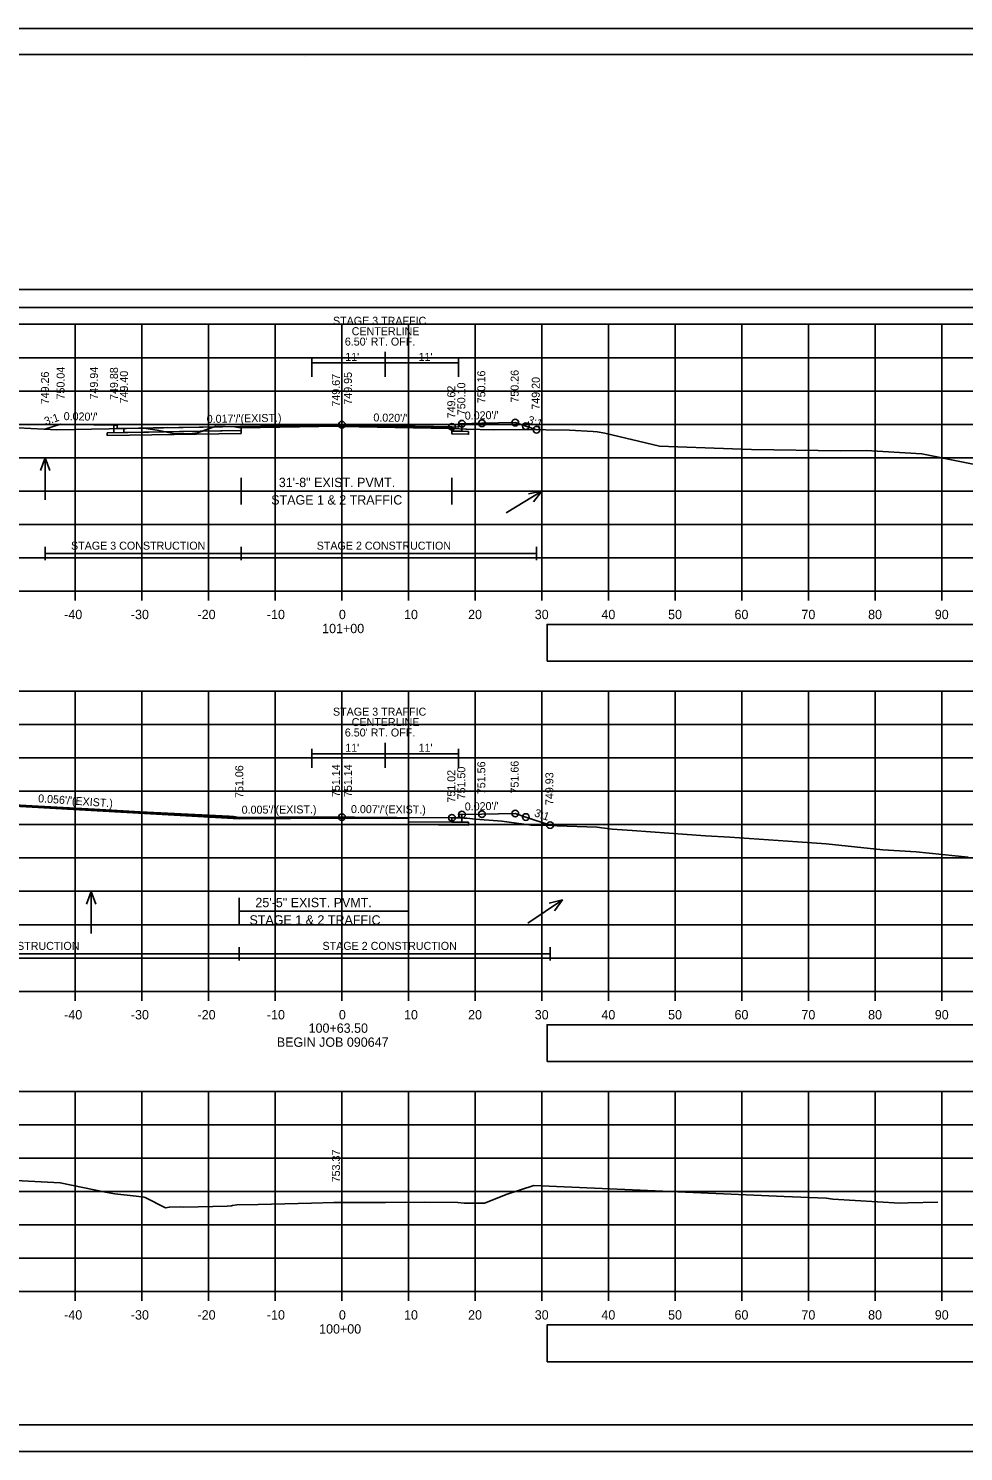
# Model space of a CAD drawing. Extents: x 1202951 to 1376887, y 378065 to 728038.
# Drawn here: x 1376537.6 to 1376677.9, y 378194.5 to 378407.8 of the extents above; entities that cross this region are included whole.
import ezdxf

# ---------------------------------------------------------------- set-up
doc = ezdxf.new("R2010")
doc.units = 0
for name, color, linetype in [('Default', 7, 'Continuous'), ('R_Alt Surface', 7, 'Continuous'), ('R_Axis', 7, 'Continuous'), ('R_Axis Annot', 7, 'Continuous'), ('R_Border', 7, 'Continuous'), ('R_Dimension', 7, 'Continuous'), ('R_Exist Surface', 7, 'Continuous'), ('R_Fin Surface', 7, 'Continuous'), ('R_Grid', 7, 'Continuous'), ('R_MOT', 7, 'Continuous'), ('R_No Plot', 7, 'Continuous'), ('R_Proposed Const Limits', 7, 'Continuous'), ('R_Water Annot', 7, 'Continuous'), ('R_Xsect Elev', 7, 'Continuous'), ('R_Xsect Slope', 7, 'Continuous')]:
    doc.layers.add(name, color=color, linetype=linetype)

msp = doc.modelspace()

# ---------------------------------------------------------------- linework, layer by layer
at = {"layer": 'Default'}
for points in [[(1376550.47, 378348.36), (1376550.96, 378348.36), (1376550.97, 378347.86), (1376551.97, 378347.88), (1376551.97, 378347.25), (1376550.47, 378347.23)], [(1376602.67, 378348.58), (1376602.18, 378348.58), (1376602.17, 378348.08), (1376601.17, 378348.1), (1376601.17, 378347.47), (1376602.67, 378347.44)], [(1376602.67, 378289.98), (1376602.18, 378289.98), (1376602.17, 378289.48), (1376601.17, 378289.5), (1376601.17, 378288.85), (1376602.67, 378288.84)]]:
    msp.add_lwpolyline(points, close=True, dxfattribs=at)
at = {"layer": 'R_Alt Surface'}
for p, q in [((1376551.97, 378347.88), (1376558.55, 378347.99)), ((1376549.47, 378347.21), (1376569.53, 378347.55)), ((1376569.53, 378347.55), (1376549.47, 378347.21)), ((1376594.67, 378288.92), (1376603.67, 378288.83))]:
    msp.add_line(p, q, dxfattribs=at)
for points in [[(1376434.67, 378365.98), (1376710.2, 378365.98), (1376710.2, 378368.68), (1376434.67, 378368.68)], [(1376551.97, 378347.88), (1376551.97, 378347.25), (1376569.53, 378347.55), (1376569.53, 378348.01), (1376584.67, 378348.26), (1376601.17, 378347.93), (1376601.17, 378347.47), (1376601.17, 378347.47), (1376601.17, 378348.1), (1376601.17, 378348.1), (1376584.67, 378348.43), (1376551.97, 378347.88)], [(1376557.18, 378347.34), (1376555.68, 378347.32), (1376549.47, 378347.21), (1376549.47, 378346.79), (1376569.53, 378347.13), (1376569.53, 378347.55)], [(1376603.67, 378347.42), (1376602.67, 378347.44), (1376601.17, 378347.47), (1376601.17, 378347.47), (1376601.17, 378347.05), (1376603.67, 378347)], [(1376615.43, 378312.96), (1376726.14, 378312.96), (1376726.14, 378318.48), (1376615.43, 378318.48)], [(1376603.67, 378288.83), (1376602.67, 378288.84), (1376601.17, 378288.85), (1376594.67, 378288.92), (1376594.67, 378288.5), (1376603.67, 378288.41)], [(1376615.43, 378252.96), (1376726.14, 378252.96), (1376726.14, 378258.48), (1376615.43, 378258.48)], [(1376615.43, 378207.96), (1376726.14, 378207.96), (1376726.14, 378213.48), (1376615.43, 378213.48)]]:
    msp.add_lwpolyline(points, close=True, dxfattribs=at)
for points in [[(1376569.23, 378289.37), (1376527.49, 378291.7), (1376502.67, 378292.7)], [(1376569.23, 378289.37), (1376569.23, 378289.37), (1376584.67, 378289.45), (1376594.67, 378289.38), (1376594.67, 378288.92), (1376601.17, 378288.85), (1376601.17, 378289.5), (1376601.17, 378289.5), (1376584.67, 378289.61), (1376569.23, 378289.54)]]:
    msp.add_lwpolyline(points, dxfattribs=at)
at = {"layer": 'R_Axis'}
for p, q in [((1376434.67, 378323.48), (1376734.67, 378323.48)), ((1376544.67, 378322.08), (1376544.67, 378323.48)), ((1376554.67, 378322.08), (1376554.67, 378323.48)), ((1376564.67, 378322.08), (1376564.67, 378323.48)), ((1376574.67, 378322.08), (1376574.67, 378323.48)), ((1376584.67, 378322.08), (1376584.67, 378323.48)), ((1376584.67, 378322.08), (1376584.67, 378323.48)), ((1376594.67, 378322.08), (1376594.67, 378323.48)), ((1376604.67, 378322.08), (1376604.67, 378323.48)), ((1376614.67, 378322.08), (1376614.67, 378323.48)), ((1376624.67, 378322.08), (1376624.67, 378323.48)), ((1376634.67, 378322.08), (1376634.67, 378323.48)), ((1376644.67, 378322.08), (1376644.67, 378323.48)), ((1376654.67, 378322.08), (1376654.67, 378323.48)), ((1376664.67, 378322.08), (1376664.67, 378323.48)), ((1376674.67, 378322.08), (1376674.67, 378323.48)), ((1376434.67, 378263.48), (1376734.67, 378263.48)), ((1376544.67, 378262.08), (1376544.67, 378263.48)), ((1376554.67, 378262.08), (1376554.67, 378263.48)), ((1376564.67, 378262.08), (1376564.67, 378263.48)), ((1376574.67, 378262.08), (1376574.67, 378263.48)), ((1376584.67, 378262.08), (1376584.67, 378263.48)), ((1376584.67, 378262.08), (1376584.67, 378263.48)), ((1376594.67, 378262.08), (1376594.67, 378263.48)), ((1376604.67, 378262.08), (1376604.67, 378263.48)), ((1376614.67, 378262.08), (1376614.67, 378263.48)), ((1376624.67, 378262.08), (1376624.67, 378263.48)), ((1376634.67, 378262.08), (1376634.67, 378263.48)), ((1376644.67, 378262.08), (1376644.67, 378263.48)), ((1376654.67, 378262.08), (1376654.67, 378263.48)), ((1376664.67, 378262.08), (1376664.67, 378263.48)), ((1376674.67, 378262.08), (1376674.67, 378263.48)), ((1376434.67, 378218.48), (1376734.67, 378218.48)), ((1376544.67, 378217.08), (1376544.67, 378218.48)), ((1376554.67, 378217.08), (1376554.67, 378218.48)), ((1376564.67, 378217.08), (1376564.67, 378218.48)), ((1376574.67, 378217.08), (1376574.67, 378218.48)), ((1376584.67, 378217.08), (1376584.67, 378218.48)), ((1376594.67, 378217.08), (1376594.67, 378218.48)), ((1376604.67, 378217.08), (1376604.67, 378218.48)), ((1376614.67, 378217.08), (1376614.67, 378218.48)), ((1376624.67, 378217.08), (1376624.67, 378218.48)), ((1376634.67, 378217.08), (1376634.67, 378218.48)), ((1376644.67, 378217.08), (1376644.67, 378218.48)), ((1376654.67, 378217.08), (1376654.67, 378218.48)), ((1376664.67, 378217.08), (1376664.67, 378218.48)), ((1376674.67, 378217.08), (1376674.67, 378218.48))]:
    msp.add_line(p, q, dxfattribs=at)
at = {"layer": 'R_Border'}
for p, q in [((1376426.67, 378403.94), (1376742.85, 378403.94)), ((1376579.19, 378403.68), (1376579.19, 378403.68)), ((1376579.19, 378403.68), (1376579.19, 378403.68)), ((1376742.85, 378198.48), (1376426.67, 378198.48))]:
    msp.add_line(p, q, dxfattribs=at)
at = {"layer": 'R_Dimension'}
for points in [[(1376540.13, 378330.12), (1376540.13, 378328.12)], [(1376540.13, 378329.12), (1376569.53, 378329.12)], [(1376569.53, 378330.12), (1376569.53, 378328.12)], [(1376569.53, 378329.12), (1376613.84, 378329.12)], [(1376613.84, 378330.12), (1376613.84, 378328.12)], [(1376502.67, 378269.12), (1376569.23, 378269.12)], [(1376569.23, 378270.12), (1376569.23, 378268.12)], [(1376569.23, 378269.12), (1376615.88, 378269.12)], [(1376615.88, 378270.12), (1376615.88, 378268.12)]]:
    msp.add_lwpolyline(points, dxfattribs=at)
at = {"layer": 'R_Exist Surface'}
for points in [[(1376536.07, 378347.97), (1376541.92, 378347.64), (1376554.96, 378347.92), (1376556.95, 378347.63), (1376559.63, 378347.04), (1376561.78, 378347.04), (1376563, 378347.19), (1376565.74, 378348.21), (1376568.57, 378348.09), (1376568.86, 378348.05), (1376568.91, 378348.05), (1376569.17, 378348.01), (1376569.46, 378347.98), (1376569.53, 378347.97), (1376581.18, 378348.18), (1376581.86, 378348.19), (1376600.74, 378347.87), (1376601.38, 378347.86), (1376603.26, 378347.78), (1376603.28, 378347.78), (1376603.37, 378347.78), (1376607.38, 378347.68), (1376611.76, 378347.72), (1376618.79, 378347.59), (1376622.33, 378347.41), (1376622.93, 378347.36), (1376624.09, 378347.15), (1376632.32, 378345.21), (1376643.25, 378344.8), (1376646.1, 378344.71), (1376659.44, 378344.53), (1376663.32, 378344.58), (1376671.66, 378344.06), (1376682.81, 378341.81)], [(1376528.73, 378291.81), (1376547.57, 378290.78), (1376554.39, 378290.41), (1376567.75, 378289.75), (1376568.19, 378289.69), (1376568.42, 378289.68), (1376569.23, 378289.56), (1376575.22, 378289.59), (1376581.04, 378289.64), (1376592.04, 378289.56), (1376602.12, 378289.5), (1376602.96, 378289.46), (1376603.4, 378289.43), (1376604.71, 378289.3), (1376608.67, 378289), (1376613.04, 378288.42), (1376615.75, 378288.42), (1376616.94, 378288.28), (1376622.91, 378288.08), (1376625.21, 378287.78), (1376628.2, 378287.58), (1376639.19, 378286.82), (1376642.85, 378286.58), (1376653, 378285.88), (1376657.29, 378285.59), (1376665.81, 378284.72), (1376670.79, 378284.39), (1376678.6, 378283.61)], [(1376533.85, 378235.22), (1376542.38, 378234.76), (1376549.22, 378233.36), (1376550.58, 378233.15), (1376553.8, 378232.8), (1376554.97, 378232.64), (1376555.14, 378232.56), (1376558.18, 378231.04), (1376558.78, 378231.15), (1376560.5, 378231.17), (1376560.93, 378231.14), (1376567.44, 378231.3), (1376568.1, 378231.34), (1376568.25, 378231.36), (1376568.91, 378231.47), (1376572.09, 378231.53), (1376580.08, 378231.75), (1376583.46, 378231.85), (1376591.18, 378231.84), (1376597.01, 378231.86), (1376602.07, 378231.83), (1376602.99, 378231.74), (1376603.02, 378231.73), (1376603.04, 378231.73), (1376603.06, 378231.73), (1376603.1, 378231.73), (1376606.07, 378231.71), (1376609.44, 378233.09), (1376613.43, 378234.38), (1376651.01, 378232.75), (1376657.29, 378232.46), (1376658.32, 378232.35), (1376668.36, 378231.72), (1376669.62, 378231.76), (1376674.03, 378231.87)]]:
    msp.add_lwpolyline(points, dxfattribs=at)
at = {"layer": 'R_Fin Surface'}
for p, q in [((1376569.53, 378340.48), (1376569.53, 378336.48)), ((1376601.17, 378340.48), (1376601.17, 378336.48)), ((1376569.53, 378338.48), (1376601.17, 378338.48)), ((1376569.23, 378277.51), (1376569.23, 378273.51)), ((1376594.67, 378277.51), (1376594.67, 378273.51)), ((1376569.23, 378275.51), (1376594.67, 378275.51))]:
    msp.add_line(p, q, dxfattribs=at)
for points in [[(1376540.12, 378347.74), (1376542.47, 378348.52), (1376547.47, 378348.42), (1376550.47, 378348.36), (1376550.96, 378348.36), (1376550.97, 378347.86), (1376551.97, 378347.88), (1376551.97, 378347.88)], [(1376551.97, 378347.88), (1376584.67, 378348.43), (1376601.17, 378348.1), (1376602.17, 378348.08), (1376602.18, 378348.58), (1376602.67, 378348.58), (1376605.67, 378348.64), (1376610.67, 378348.74), (1376612.25, 378348.21), (1376613.84, 378347.68)], [(1376557.17, 378347.97), (1376584.67, 378348.43), (1376601.17, 378348.1), (1376601.17, 378348.1), (1376602.17, 378348.08), (1376602.18, 378348.58), (1376602.67, 378348.58), (1376605.67, 378348.64), (1376610.67, 378348.74)], [(1376569.23, 378289.54), (1376527.5, 378291.87), (1376502.67, 378292.87)], [(1376569.23, 378289.54), (1376584.67, 378289.61), (1376601.17, 378289.5), (1376601.17, 378289.5), (1376602.17, 378289.48), (1376602.18, 378289.98), (1376602.67, 378289.98), (1376605.67, 378290.04), (1376610.67, 378290.14)], [(1376569.23, 378289.54), (1376584.67, 378289.61), (1376601.17, 378289.5), (1376602.17, 378289.48), (1376602.18, 378289.98), (1376602.67, 378289.98), (1376605.67, 378290.04), (1376610.67, 378290.14), (1376612.25, 378289.62)]]:
    msp.add_lwpolyline(points, dxfattribs=at)
at = {"layer": 'R_Grid'}
for p, q in [((1376434.67, 378363.48), (1376734.67, 378363.48)), ((1376544.67, 378323.48), (1376544.67, 378363.48)), ((1376554.67, 378323.48), (1376554.67, 378363.48)), ((1376564.67, 378323.48), (1376564.67, 378363.48)), ((1376574.67, 378323.48), (1376574.67, 378363.48)), ((1376584.67, 378323.48), (1376584.67, 378363.48)), ((1376594.67, 378323.48), (1376594.67, 378363.48)), ((1376604.67, 378323.48), (1376604.67, 378363.48)), ((1376614.67, 378323.48), (1376614.67, 378363.48)), ((1376624.67, 378323.48), (1376624.67, 378363.48)), ((1376634.67, 378323.48), (1376634.67, 378363.48)), ((1376644.67, 378323.48), (1376644.67, 378363.48)), ((1376654.67, 378323.48), (1376654.67, 378363.48)), ((1376664.67, 378323.48), (1376664.67, 378363.48)), ((1376674.67, 378323.48), (1376674.67, 378363.48)), ((1376434.67, 378358.48), (1376734.67, 378358.48)), ((1376434.67, 378353.48), (1376734.67, 378353.48)), ((1376434.67, 378348.48), (1376734.67, 378348.48)), ((1376434.67, 378343.48), (1376734.67, 378343.48)), ((1376434.67, 378338.48), (1376734.67, 378338.48)), ((1376434.67, 378333.48), (1376734.67, 378333.48)), ((1376434.67, 378328.48), (1376734.67, 378328.48)), ((1376434.67, 378323.48), (1376734.67, 378323.48)), ((1376434.67, 378308.48), (1376734.67, 378308.48)), ((1376544.67, 378263.48), (1376544.67, 378308.48)), ((1376554.67, 378263.48), (1376554.67, 378308.48)), ((1376564.67, 378263.48), (1376564.67, 378308.48)), ((1376574.67, 378263.48), (1376574.67, 378308.48)), ((1376584.67, 378263.48), (1376584.67, 378308.48)), ((1376594.67, 378263.48), (1376594.67, 378308.48)), ((1376604.67, 378263.48), (1376604.67, 378308.48)), ((1376614.67, 378263.48), (1376614.67, 378308.48)), ((1376624.67, 378263.48), (1376624.67, 378308.48)), ((1376634.67, 378263.48), (1376634.67, 378308.48)), ((1376644.67, 378263.48), (1376644.67, 378308.48)), ((1376654.67, 378263.48), (1376654.67, 378308.48)), ((1376664.67, 378263.48), (1376664.67, 378308.48)), ((1376674.67, 378263.48), (1376674.67, 378308.48)), ((1376434.67, 378303.48), (1376734.67, 378303.48)), ((1376434.67, 378298.48), (1376734.67, 378298.48)), ((1376434.67, 378293.48), (1376734.67, 378293.48)), ((1376434.67, 378288.48), (1376734.67, 378288.48)), ((1376434.67, 378283.48), (1376734.67, 378283.48)), ((1376434.67, 378278.48), (1376734.67, 378278.48)), ((1376434.67, 378273.48), (1376734.67, 378273.48)), ((1376434.67, 378268.48), (1376734.67, 378268.48)), ((1376434.67, 378263.48), (1376734.67, 378263.48)), ((1376434.67, 378248.48), (1376734.67, 378248.48)), ((1376544.67, 378218.48), (1376544.67, 378248.48)), ((1376554.67, 378218.48), (1376554.67, 378248.48)), ((1376564.67, 378218.48), (1376564.67, 378248.48)), ((1376574.67, 378218.48), (1376574.67, 378248.48)), ((1376584.67, 378218.48), (1376584.67, 378248.48)), ((1376594.67, 378218.48), (1376594.67, 378248.48)), ((1376604.67, 378218.48), (1376604.67, 378248.48)), ((1376614.67, 378218.48), (1376614.67, 378248.48)), ((1376624.67, 378218.48), (1376624.67, 378248.48)), ((1376634.67, 378218.48), (1376634.67, 378248.48)), ((1376644.67, 378218.48), (1376644.67, 378248.48)), ((1376654.67, 378218.48), (1376654.67, 378248.48)), ((1376664.67, 378218.48), (1376664.67, 378248.48)), ((1376674.67, 378218.48), (1376674.67, 378248.48)), ((1376434.67, 378243.48), (1376734.67, 378243.48)), ((1376434.67, 378238.48), (1376734.67, 378238.48)), ((1376434.67, 378233.48), (1376734.67, 378233.48)), ((1376434.67, 378228.48), (1376734.67, 378228.48)), ((1376434.67, 378223.48), (1376734.67, 378223.48)), ((1376434.67, 378218.48), (1376734.67, 378218.48))]:
    msp.add_line(p, q, dxfattribs=at)
at = {"layer": 'R_MOT'}
for p, q in [((1376591.17, 378359.35), (1376591.17, 378355.6)), ((1376580.17, 378358.44), (1376580.17, 378355.6)), ((1376580.17, 378357.69), (1376591.17, 378357.69)), ((1376591.17, 378357.69), (1376602.17, 378357.69)), ((1376602.17, 378358.44), (1376602.17, 378355.6)), ((1376580.17, 378299.85), (1376580.17, 378297)), ((1376580.17, 378299.1), (1376591.17, 378299.1)), ((1376591.17, 378300.76), (1376591.17, 378297)), ((1376591.17, 378299.1), (1376602.17, 378299.1)), ((1376602.17, 378299.85), (1376602.17, 378297))]:
    msp.add_line(p, q, dxfattribs=at)
at = {"layer": 'R_No Plot'}
for p, q in [((1376414.27, 378407.83), (1376747.6, 378407.83)), ((1376414.27, 378194.5), (1376747.6, 378194.5))]:
    msp.add_line(p, q, dxfattribs=at)
for points in [[(1376414.26, 378407.83), (1376747.6, 378407.83), (1376747.6, 378194.5), (1376414.26, 378194.5)], [(1376660.59, 378403.94), (1376680.21, 378403.94), (1376680.21, 378394.06), (1376696.32, 378394.06), (1376719.52, 378394.06), (1376719.64, 378365.9), (1376742.85, 378365.9), (1376742.85, 378198.48), (1376426.67, 378198.48), (1376426.67, 378403.94)]]:
    msp.add_lwpolyline(points, close=True, dxfattribs=at)
for centre in [(1376584.67, 378348.43), (1376584.67, 378348.43), (1376601.17, 378348.1), (1376601.17, 378348.1), (1376602.67, 378348.58), (1376602.67, 378348.58), (1376605.67, 378348.64), (1376605.67, 378348.64), (1376610.67, 378348.74), (1376610.67, 378348.74), (1376612.25, 378348.21), (1376613.84, 378347.68), (1376613.84, 378347.68), (1376602.67, 378289.98), (1376602.67, 378289.98), (1376605.67, 378290.04), (1376605.67, 378290.04), (1376610.67, 378290.14), (1376610.67, 378290.14), (1376584.67, 378289.61), (1376584.67, 378289.61), (1376601.17, 378289.5), (1376601.17, 378289.5), (1376612.25, 378289.62), (1376615.88, 378288.41), (1376615.88, 378288.41)]:
    msp.add_circle(centre, 0.5, dxfattribs=at)
at = {"layer": 'R_Proposed Const Limits'}
for points in [[(1376610.67, 378348.74), (1376612.25, 378348.21), (1376612.25, 378348.21), (1376613.84, 378347.68)], [(1376610.67, 378290.14), (1376612.25, 378289.62), (1376612.25, 378289.62), (1376615.88, 378288.41)]]:
    msp.add_lwpolyline(points, dxfattribs=at)
at = {"layer": 'R_Water Annot'}
for p, q in [((1376540.14, 378343.48), (1376539.44, 378341.56)), ((1376540.14, 378337.19), (1376540.14, 378343.48)), ((1376540.14, 378343.48), (1376540.84, 378341.56)), ((1376609.31, 378335.2), (1376614.67, 378338.48)), ((1376614.67, 378338.48), (1376612.67, 378338.07)), ((1376614.67, 378338.48), (1376613.4, 378336.88)), ((1376547.06, 378278.47), (1376546.36, 378276.55)), ((1376547.06, 378272.18), (1376547.06, 378278.47)), ((1376547.06, 378278.47), (1376547.76, 378276.55)), ((1376612.53, 378273.7), (1376617.75, 378277.21)), ((1376617.75, 378277.21), (1376615.76, 378276.72)), ((1376617.75, 378277.21), (1376616.54, 378275.55))]:
    msp.add_line(p, q, dxfattribs=at)
at = {"layer": 'R_Xsect Elev'}
for p, q in [((1376584.67, 378348.14), (1376584.67, 378357.36)), ((1376584.67, 378289.61), (1376584.67, 378298.48)), ((1376584.67, 378231.85), (1376584.67, 378241.85))]:
    msp.add_line(p, q, dxfattribs=at)

# ---------------------------------------------------------------- texts
at = {"layer": 'R_Axis Annot'}
for s, p in [('31\'-8" EXIST. PVMT.', (1376575.2, 378339.08)), ('STAGE 1 & 2 TRAFFIC', (1376574.06, 378336.46)), ('-40', (1376543.01, 378319.28)), ('-30', (1376553.01, 378319.28)), ('-20', (1376563.01, 378319.28)), ('-10', (1376573.41, 378319.28)), ('0', (1376584.21, 378319.28)), ('10', (1376593.98, 378319.28)), ('20', (1376603.59, 378319.28)), ('30', (1376613.59, 378319.28)), ('40', (1376623.59, 378319.28)), ('50', (1376633.59, 378319.28)), ('60', (1376643.55, 378319.28)), ('70', (1376653.59, 378319.28)), ('80', (1376663.59, 378319.28)), ('90', (1376673.59, 378319.28)), ('101+00', (1376581.7, 378317.18)), ('25\'-5" EXIST. PVMT.', (1376571.69, 378276.1)), ('STAGE 1 & 2 TRAFFIC', (1376570.8, 378273.49)), ('-40', (1376543.01, 378259.28)), ('-30', (1376553.01, 378259.28)), ('-20', (1376563.01, 378259.28)), ('-10', (1376573.41, 378259.28)), ('0', (1376584.21, 378259.28)), ('10', (1376593.98, 378259.28)), ('20', (1376603.59, 378259.28)), ('30', (1376613.59, 378259.28)), ('40', (1376623.59, 378259.28)), ('50', (1376633.59, 378259.28)), ('60', (1376643.55, 378259.28)), ('70', (1376653.59, 378259.28)), ('80', (1376663.59, 378259.28)), ('90', (1376673.59, 378259.28)), ('100+63.50', (1376579.67, 378257.27)), ('BEGIN JOB 090647', (1376574.9, 378255.17)), ('-40', (1376543.01, 378214.28)), ('-30', (1376553.01, 378214.28)), ('-20', (1376563.01, 378214.28)), ('-10', (1376573.41, 378214.28)), ('0', (1376584.21, 378214.28)), ('10', (1376593.98, 378214.28)), ('20', (1376603.59, 378214.28)), ('30', (1376613.59, 378214.28)), ('40', (1376623.59, 378214.28)), ('50', (1376633.59, 378214.28)), ('60', (1376643.55, 378214.28)), ('70', (1376653.59, 378214.28)), ('80', (1376663.59, 378214.28)), ('90', (1376673.59, 378214.28)), ('100+00', (1376581.25, 378212.18))]:
    msp.add_text(s, height=1.4, dxfattribs=at).set_placement(p)
at = {"layer": 'R_Dimension'}
for s, p in [('STAGE 3 CONSTRUCTION', (1376544.03, 378329.7)), ('STAGE 2 CONSTRUCTION', (1376580.88, 378329.7)), ('STAGE 3 CONSTRUCTION', (1376525.15, 378269.7)), ('STAGE 2 CONSTRUCTION', (1376581.75, 378269.7))]:
    msp.add_text(s, height=1.2, dxfattribs=at).set_placement(p)
at = {"layer": 'R_MOT'}
for s, p in [('STAGE 3 TRAFFIC ', (1376583.32, 378363.41)), ('CENTERLINE', (1376586.13, 378361.85)), ("6.50' RT. OFF.", (1376585.1, 378360.29)), ("11'", (1376585.16, 378358)), ("11'", (1376596.16, 378358)), ('STAGE 3 TRAFFIC ', (1376583.32, 378304.81)), ('CENTERLINE', (1376586.13, 378303.25)), ("6.50' RT. OFF.", (1376585.1, 378301.69)), ("11'", (1376585.16, 378299.4)), ("11'", (1376596.16, 378299.4))]:
    msp.add_text(s, height=1.2, dxfattribs=at).set_placement(p)
at = {"layer": 'R_Xsect Elev'}
for s, p in [('750.04', (1376543.07, 378352.21)), ('749.94', (1376548.07, 378352.21)), ('749.88', (1376551.07, 378352.14)), ('749.40', (1376552.57, 378351.61)), ('750.16', (1376606.17, 378351.64)), ('750.16', (1376606.17, 378351.64)), ('750.26', (1376611.17, 378351.74)), ('750.26', (1376611.17, 378351.74)), ('749.26', (1376540.72, 378351.49)), ('749.67', (1376584.37, 378351.14)), ('749.95', (1376586.16, 378351.43)), ('750.10', (1376603.17, 378349.86)), ('749.20', (1376614.34, 378350.68)), ('749.20', (1376614.34, 378350.68)), ('749.62', (1376601.67, 378349.38)), ('751.06', (1376569.87, 378292.47)), ('751.14', (1376584.37, 378292.61)), ('751.14', (1376586.16, 378292.61)), ('751.50', (1376603.17, 378292.26)), ('751.56', (1376606.17, 378293.04)), ('751.56', (1376606.17, 378293.04)), ('751.66', (1376611.17, 378293.14)), ('751.66', (1376611.17, 378293.14)), ('751.02', (1376601.67, 378291.78)), ('749.93', (1376616.38, 378291.41)), ('749.93', (1376616.38, 378291.41)), ('753.37', (1376584.37, 378234.85))]:
    msp.add_text(s, height=1.2, rotation=90, dxfattribs=at).set_placement(p)
at = {"layer": 'R_Xsect Slope'}
for s, rotation, p in [('3:1', 18.4349, (1376540.24, 378348.34)), ("0.020'/'", 358.8542, (1376542.92, 378349.12)), ("0.017'/'(EXIST.)", 0.9582, (1376564.39, 378348.69)), ("0.020'/'", 358.8542, (1376589.37, 378348.93)), ("0.020'/'", 1.1458, (1376603.1, 378349.19)), ('3:1', 341.5651, (1376612.41, 378348.68)), ("0.056'/'(EXIST.)", 356.0437, (1376539.07, 378291.84)), ("0.005'/'(EXIST.)", 0.2794, (1376569.63, 378290.11)), ("0.007'/'(EXIST.)", 359.6141, (1376586.02, 378290.21)), ("0.020'/'", 1.1458, (1376603.1, 378290.59)), ('3:1', 341.5651, (1376613.43, 378289.75))]:
    msp.add_text(s, height=1.2, rotation=rotation, dxfattribs=at).set_placement(p)

doc.saveas('drawing.dxf')
